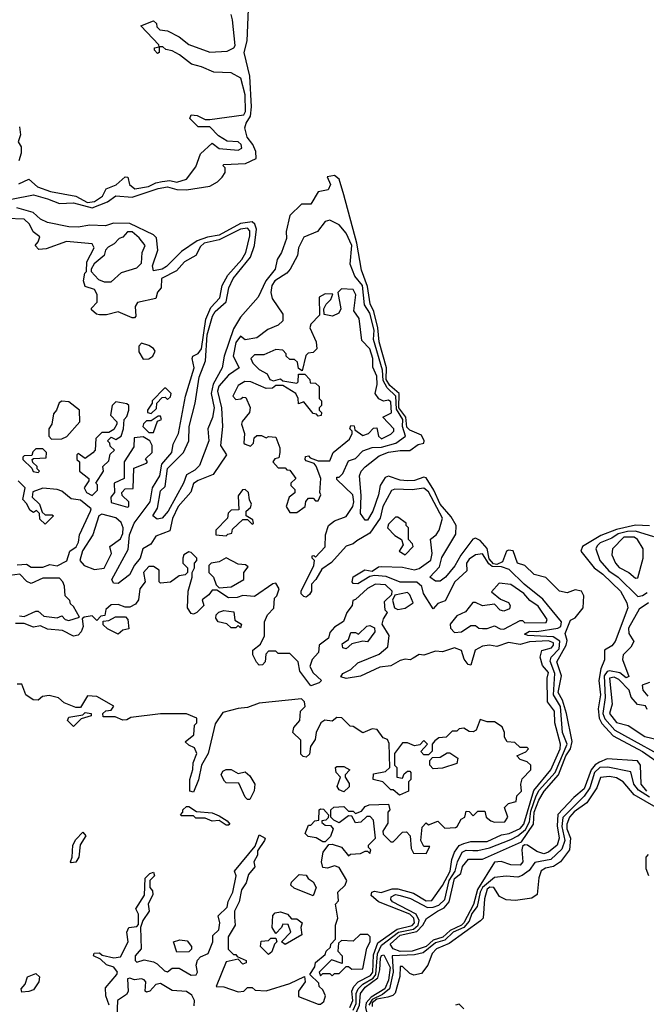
# Model space of a CAD drawing. Extents: x 2737310 to 2869991, y 870230 to 1012730.
# Tile 446 of 479: x 2822606 to 2825271, y 932899 to 937085. Entities that reach past the tile are written whole.
import ezdxf

# ---------------------------------------------------------------- set-up
doc = ezdxf.new("R2010")
doc.units = 0

msp = doc.modelspace()

# ---------------------------------------------------------------- linework, layer by layer
at = {"layer": '0CON02XD'}
for points in [[(2822571.7, 936321.7), (2822665, 936340.8), (2822725, 936323.8), (2822775, 936304), (2822835, 936305.7), (2822915, 936284.4), (2822979.2, 936310.8), (2823015, 936336.7), (2823085, 936330), (2823195, 936367.8), (2823235, 936374.4), (2823275, 936362.9), (2823315, 936362), (2823415, 936376.7), (2823447.5, 936395), (2823467.5, 936415), (2823480, 936435), (2823480, 936455), (2823470, 936465), (2823475, 936470), (2823566.1, 936473.9), (2823612.5, 936495), (2823610, 936525), (2823598, 936555), (2823574.3, 936585), (2823564, 936625), (2823568.9, 936645), (2823588, 936675), (2823592.5, 936715), (2823585.4, 936845), (2823561.1, 936945), (2823573.8, 936995), (2823579.3, 937129.3)], [(2822895, 936307.1), (2822925, 936311.9), (2822958, 936335), (2822974.2, 936365.8), (2823017, 936383), (2823055, 936417.5), (2823066.1, 936416.1), (2823073.3, 936385), (2823096.1, 936366.1), (2823154.1, 936375.9), (2823185, 936392), (2823212.3, 936397.7), (2823245, 936401.2), (2823275, 936393.8), (2823315, 936407.5), (2823355, 936460), (2823375.9, 936514.1), (2823425, 936560), (2823455, 936537.5), (2823535, 936530), (2823551.7, 936538.3), (2823547.5, 936555), (2823536.1, 936566.1), (2823488.3, 936568.3), (2823451.7, 936591.7), (2823415, 936630), (2823365, 936630), (2823330, 936665), (2823335, 936680), (2823361.7, 936678.3), (2823395, 936660), (2823415, 936660), (2823559.3, 936680.7), (2823566.7, 936695), (2823565.8, 936765.8), (2823546.4, 936836.4), (2823505, 936858.8), (2823431.7, 936861.7), (2823380, 936885), (2823336.4, 936896.4), (2823286.1, 936936.1), (2823255, 936952.5), (2823228.3, 936958.3), (2823215, 936970), (2823200, 936970), (2823200, 936945), (2823191.7, 936941.7), (2823180, 936955), (2823180, 936965), (2823200, 936970), (2823198.3, 936978.3), (2823121.7, 937058.3), (2823175, 937080), (2823188.3, 937068.3), (2823190, 937055), (2823201.7, 937041.7), (2823235, 937037.5), (2823285, 937012.5), (2823325, 936980), (2823415, 936946.7), (2823488.8, 936951.2), (2823517.5, 936965), (2823522.5, 936975), (2823512, 937085), (2823505, 937107.5)], [(2822605, 936630), (2822610, 936595), (2822600, 936565), (2822612.5, 936545), (2822613, 936517), (2822602.5, 936485)], [(2824995.6, 934655.6), (2824969.3, 934660.7), (2824935, 934647.5), (2824902.5, 934655), (2824843.6, 934713.6), (2824795, 934726), (2824755, 934763.8), (2824724.1, 934774.1), (2824705, 934826.2), (2824685, 934830), (2824676.7, 934825), (2824659.9, 934780.1), (2824635, 934768.8), (2824621.3, 934771.3), (2824603.4, 934793.4), (2824595, 934836), (2824565, 934870), (2824545, 934880), (2824533.6, 934876.4), (2824482.2, 934807.8), (2824457.3, 934762.7), (2824416.7, 934715), (2824395, 934697.5), (2824375, 934697.5), (2824350, 934715), (2824391.2, 934758.8), (2824401.7, 934798.3), (2824461.7, 934898.3), (2824462.5, 934935), (2824441.7, 934971.7), (2824395, 935025.7), (2824367.9, 935085), (2824335, 935137.5), (2824325, 935140), (2824285, 935125.8), (2824255, 935124.3), (2824225, 935127.5), (2824175, 935144.2), (2824160.9, 935139.1), (2824138.8, 935105), (2824132, 935065), (2824108.8, 934995), (2824085, 934957.5), (2824075, 934957.5), (2824056.2, 934985), (2824058.3, 935061.7), (2824051.2, 935145), (2824058.8, 935165), (2824075, 935183.3), (2824135, 935230), (2824175, 935245.8), (2824225, 935254), (2824265, 935252.9), (2824300.5, 935279.5), (2824325, 935284), (2824327.1, 935295), (2824315, 935318), (2824265, 935340), (2824252.5, 935352.5), (2824248.4, 935395), (2824218.3, 935435), (2824219.5, 935495), (2824179.9, 935529.9), (2824164.7, 935554.8), (2824166.2, 935605), (2824134.5, 935715), (2824130, 935775), (2824113.1, 935845), (2824097.1, 935877.1), (2824085, 935951.2), (2824060, 936020), (2824039.6, 936135), (2823985, 936340), (2823965, 936407.5), (2823945, 936422.5), (2823913.6, 936416.4), (2823927.5, 936385), (2823918.3, 936361.7), (2823875, 936352.5), (2823845, 936300), (2823805, 936300), (2823755, 936252.5), (2823740, 936185), (2823741.2, 936155), (2823720, 936095), (2823701.2, 936065), (2823693.3, 936025), (2823652.5, 935975), (2823620, 935905), (2823545, 935820), (2823515, 935771.2), (2823476, 935655), (2823466.7, 935605), (2823428.9, 935535), (2823420, 935495), (2823432.9, 935435), (2823425.8, 935394.2), (2823406.2, 935345), (2823410, 935295), (2823370.7, 935189.3), (2823350.7, 935169.3), (2823315, 935150), (2823302.5, 935115), (2823237.5, 934995), (2823212.5, 934965), (2823190.7, 934960.7), (2823172.5, 934975), (2823192.3, 935007.7), (2823205, 935082.5), (2823225, 935100), (2823235, 935176.7), (2823303.3, 935245), (2823325.8, 935295), (2823326.9, 935355), (2823352.5, 935455), (2823370, 935565), (2823396.7, 935635), (2823403.6, 935745), (2823425.7, 935825), (2823437.5, 935845), (2823484.4, 935885.6), (2823495.8, 935945), (2823514.2, 935985), (2823588, 936075), (2823604.4, 936125.6), (2823612.9, 936195), (2823606.2, 936215), (2823595, 936225.8), (2823545, 936218.1), (2823455, 936168.5), (2823405, 936160.9), (2823361.2, 936145), (2823295, 936100), (2823230, 936035), (2823212.5, 936025), (2823175, 936017.5), (2823170.8, 936039.2), (2823194, 936105), (2823187.8, 936157.8), (2823175, 936170), (2823075, 936218.6), (2823005, 936220), (2822971.7, 936208.3), (2822905, 936210.8), (2822855, 936202.5), (2822815, 936204), (2822725, 936223.3), (2822695, 936236.2), (2822663.3, 936265), (2822594.4, 936284.4)], [(2822603, 936387), (2822645, 936407.5), (2822682.5, 936375), (2822737.5, 936355), (2822845, 936334.2), (2822895, 936307.1)], [(2824025, 932874.4), (2824037.5, 932902.5), (2824037.9, 932945), (2824045.5, 932965), (2824065.3, 932984.7), (2824109.8, 933010.2), (2824120.7, 933025), (2824127.3, 933112.7), (2824145, 933150), (2824217.1, 933205), (2824281.1, 933218.9), (2824300.9, 933235), (2824305.4, 933255.4), (2824291.9, 933281.9), (2824192, 933335), (2824184.2, 933345), (2824186, 933355), (2824204.5, 933365.5), (2824225, 933361.9), (2824268.6, 933348.6), (2824340.7, 933310.7), (2824365, 933311.5), (2824389.1, 933320.9), (2824414.4, 933345), (2824432.9, 933425), (2824457.8, 933465), (2824468.1, 933505), (2824488, 933545), (2824505, 933554.2), (2824532.9, 933552.9), (2824555, 933552), (2824604, 933564), (2824695, 933599.4), (2824725, 933614.4), (2824757.5, 933642.5), (2824774.5, 933675), (2824780.1, 933719.9), (2824802.5, 933785), (2824815, 933808.6), (2824883.5, 933885), (2824934.3, 934004.3), (2824914.4, 934055), (2824906.2, 934165), (2824876.5, 934215), (2824882.5, 934305), (2824862.3, 934357.7), (2824866, 934375), (2824900.2, 934409.8), (2824903.3, 934443.3), (2824875, 934461.5), (2824766.7, 934466.7), (2824752.5, 934472.5), (2824775, 934485.7), (2824805, 934483.8), (2824895, 934498.6), (2824907.5, 934505), (2824910, 934525), (2824831.4, 934621.4), (2824751.2, 934685), (2824687.9, 934747.9), (2824655, 934758.9), (2824615, 934759.6), (2824601.1, 934771.1), (2824575, 934813.8), (2824545, 934810), (2824518.3, 934791.7), (2824506.7, 934775), (2824508.3, 934741.7), (2824457.5, 934695), (2824416.4, 934613.6), (2824385, 934602.5), (2824365, 934580), (2824323.3, 934645), (2824316.7, 934675), (2824295, 934694.2), (2824225, 934694.2), (2824165, 934718), (2824115, 934722), (2824095, 934717.5), (2824045, 934686.7), (2824025, 934687.5), (2824020, 934695), (2824025, 934716.7), (2824073.6, 934746.4), (2824105, 934740), (2824131.7, 934758.3), (2824145, 934760), (2824235, 934757.1), (2824285, 934746), (2824305, 934752), (2824355, 934786.7), (2824361.2, 934815), (2824353, 934877), (2824377.5, 934895), (2824390, 934915), (2824404, 934965), (2824345, 935077.5), (2824325, 935093.3), (2824275, 935086.7), (2824201.2, 935088.8), (2824187, 935083), (2824150, 935015), (2824140, 934965), (2824095, 934902.5), (2824040.8, 934869.2), (2824025, 934856.7), (2823995, 934846.7), (2823932.7, 934777.3), (2823891.4, 934748.6), (2823866.2, 934705), (2823847.5, 934685), (2823846.7, 934655), (2823839.3, 934640.7), (2823825, 934630), (2823815, 934632.5), (2823803.8, 934643.8), (2823803.3, 934655), (2823856.7, 934765), (2823860, 934785), (2823850, 934795), (2823850, 934805), (2823857, 934807), (2823865, 934800), (2823905.8, 934844.2), (2823906.7, 934895), (2823920, 934935), (2823945, 934953.8), (2823995, 934973.3), (2824023.8, 935015), (2824028, 935035), (2824023.8, 935065), (2823955, 935130), (2823955, 935140), (2823965, 935140), (2823980, 935155), (2824005, 935210), (2824035, 935220), (2824065, 935252.5), (2824105, 935266.2), (2824145, 935267.1), (2824205.7, 935284.3), (2824246.7, 935315), (2824234.4, 935355), (2824236.2, 935385), (2824209.2, 935429.1), (2824206.2, 935485), (2824169.6, 935519.6), (2824151.6, 935551.6), (2824148.9, 935595), (2824110.8, 935725), (2824114.2, 935765), (2824095, 935837.5), (2824072.5, 935872.5), (2824064.3, 935954.3), (2824032, 935995), (2824012, 936045), (2824019.2, 936125), (2823995, 936177.5), (2823965, 936212.5), (2823925, 936232.5), (2823905, 936227.5), (2823872.5, 936185), (2823815, 936160), (2823792.5, 936115), (2823787.3, 936082.7), (2823756.1, 936023.9), (2823742.3, 936007.7), (2823691.2, 935975), (2823678, 935955), (2823674.2, 935925), (2823679.5, 935899.5), (2823725, 935832.5), (2823725.8, 935804.2), (2823705, 935786.7), (2823661.7, 935768.3), (2823615, 935732.5), (2823565, 935723.3), (2823545, 935740), (2823525, 935712.5), (2823513.8, 935655), (2823540, 935605), (2823495, 935573.3), (2823453.4, 935526.6), (2823448, 935505), (2823464.2, 935435), (2823468.8, 935355), (2823460, 935275), (2823486.2, 935235), (2823429.3, 935150.7), (2823365, 935126.2), (2823345, 935112.5), (2823333.6, 935076.4), (2823280, 935015), (2823255.9, 934964.1), (2823245, 934912.5), (2823185, 934888.8), (2823163.3, 934855), (2823130, 934835), (2823118, 934795), (2823094.2, 934765.8), (2823073.3, 934725), (2823025, 934687.5), (2823005, 934690), (2822997.5, 934705), (2823067.7, 934832.3), (2823072.9, 934895), (2823093.3, 934945), (2823161.2, 935035), (2823170.8, 935095), (2823202.5, 935145), (2823210.8, 935195), (2823254, 935245), (2823259.5, 935280.5), (2823281.2, 935325), (2823312, 935485), (2823348, 935605), (2823340, 935645), (2823343.3, 935655), (2823365, 935665.8), (2823379.4, 935685), (2823397.8, 935812.2), (2823418.9, 935861.1), (2823457, 935903), (2823468, 935955), (2823491.3, 935998.7), (2823550.8, 936065), (2823568.6, 936095), (2823585.6, 936165.6), (2823585, 936187.5), (2823575, 936198), (2823545, 936194), (2823455, 936148.9), (2823391.2, 936135), (2823375, 936120), (2823355, 936082.5), (2823306.7, 936055), (2823272.5, 936017.5), (2823210, 935985), (2823207.5, 935945), (2823193, 935927), (2823185, 935900), (2823107, 935883), (2823097.5, 935865), (2823100, 935825), (2823095, 935817.5), (2823085, 935816.7), (2823025, 935843.3), (2822975, 935830), (2822945, 935830), (2822933, 935833), (2822911.7, 935851.7), (2822911.7, 935858.3), (2822936.4, 935883.6), (2822936.4, 935916.4), (2822925, 935937.5), (2822885, 935950), (2822877.5, 935975), (2822883, 936007), (2822890, 936015), (2822892.5, 936055), (2822922.5, 936115), (2822915, 936132.5), (2822805, 936142.5), (2822719.3, 936110.7), (2822688.3, 936108.3), (2822672.5, 936125), (2822685, 936140), (2822691.7, 936161.7), (2822663.6, 936183.6), (2822647.5, 936215), (2822625, 936236.7), (2822550.7, 936239.3)], [(2822995, 935970), (2823039.3, 936010.7), (2823105, 936030), (2823125, 936050), (2823127.5, 936095), (2823140, 936125), (2823115, 936157.5), (2823085, 936183.3), (2823065, 936182.5), (2823045, 936160), (2823030, 936155), (2823008.3, 936131.7), (2822982.3, 936117.7), (2822971.2, 936105), (2822965, 936082.5), (2822923.6, 936046.4), (2822910, 936025), (2822910, 936015), (2822940.8, 935980.8), (2822965, 935970), (2822995, 935970)], [(2823785, 934990), (2823820, 935015), (2823823, 935037), (2823835, 935050), (2823855, 935050), (2823865, 935040), (2823875, 935040), (2823887.5, 935065), (2823882.5, 935075), (2823887.5, 935135), (2823867, 935187), (2823858.3, 935198.3), (2823825, 935210), (2823820, 935215), (2823821.7, 935228.3), (2823835, 935230), (2823841.7, 935221.7), (2823875, 935210), (2823925, 935210), (2823940, 935245), (2824008.3, 935301.7), (2824020, 935325), (2824020, 935335), (2824010, 935345), (2824015, 935360), (2824028.3, 935358.3), (2824031.7, 935341.7), (2824065, 935317.5), (2824090, 935325), (2824111.7, 935348.3), (2824125, 935350), (2824132.5, 935315), (2824145, 935303.3), (2824185, 935322.5), (2824197.5, 935335), (2824197.5, 935345), (2824150, 935395), (2824187, 935413), (2824185, 935460), (2824175, 935467.5), (2824153, 935463), (2824133.6, 935473.6), (2824117.5, 935495), (2824125.9, 935534.1), (2824125, 935570), (2824107.7, 935607.7), (2824107.5, 935645), (2824096, 935685), (2824060.7, 935720.7), (2824050, 935815), (2824027, 935847), (2824036, 935915), (2824025, 935937.5), (2823975, 935940), (2823960, 935925), (2823972.5, 935855), (2823963, 935837), (2823936.1, 935823.9), (2823901.7, 935831.7), (2823900, 935855), (2823910, 935875), (2823930, 935895), (2823938.3, 935918.3), (2823905, 935920), (2823880, 935905), (2823881.7, 935828.3), (2823845, 935790), (2823840, 935775), (2823866.7, 935715), (2823870, 935685), (2823855, 935670), (2823833, 935667), (2823823, 935657), (2823808.3, 935591.7), (2823791.7, 935601.7), (2823788.3, 935628.3), (2823775, 935640), (2823755, 935640), (2823740, 935655), (2823740, 935665), (2823725, 935680), (2823695, 935682.5), (2823645, 935660), (2823605, 935660), (2823590, 935645), (2823597.5, 935625), (2823625, 935597.5), (2823659.3, 935579.3), (2823670, 935555), (2823685, 935550), (2823715, 935557.5), (2823725, 935550), (2823785, 935540), (2823790, 935545), (2823791.7, 935578.3), (2823818.3, 935578.3), (2823840, 935555), (2823841.7, 935541.7), (2823865, 935540), (2823880, 935525), (2823880, 935475), (2823890, 935465), (2823890, 935445), (2823880, 935435), (2823880, 935425), (2823890, 935415), (2823888.3, 935401.7), (2823875, 935400), (2823868.3, 935408.3), (2823855, 935410), (2823815, 935460), (2823791.7, 935451.7), (2823790, 935475), (2823780, 935495), (2823725, 935530), (2823695, 935530), (2823681.7, 935518.3), (2823655, 935517.5), (2823590, 935545), (2823563.6, 935546.4), (2823535, 935530), (2823512.5, 935485), (2823525, 935470), (2823547, 935473), (2823555, 935480), (2823568.3, 935478.3), (2823586.4, 935436.4), (2823583.3, 935415), (2823553, 935377), (2823550, 935365), (2823562.5, 935325), (2823560, 935285), (2823565, 935280), (2823588.3, 935271.7), (2823600, 935285), (2823603, 935307), (2823615, 935317.5), (2823635, 935317.5), (2823655, 935307.5), (2823665, 935312.5), (2823695, 935310), (2823712.5, 935265), (2823712.5, 935245), (2823708.3, 935221.7), (2823691.7, 935218.3), (2823682.5, 935205), (2823705, 935180), (2823735, 935180), (2823741.7, 935171.7), (2823755, 935170), (2823780, 935135), (2823760, 935115), (2823760, 935105), (2823777, 935087), (2823777, 935073), (2823752.5, 935055), (2823740, 935015), (2823755, 934990), (2823785, 934990)], [(2823131.7, 935641.7), (2823155, 935642.5), (2823172.5, 935655), (2823182.5, 935675), (2823175, 935687.5), (2823155, 935700), (2823125, 935710), (2823113, 935697), (2823113, 935673), (2823131.7, 935641.7)], [(2823165, 935410), (2823188.3, 935431.7), (2823190, 935455), (2823211.7, 935478.3), (2823225, 935480), (2823235, 935470), (2823248.3, 935481.7), (2823250, 935495), (2823228.3, 935518.3), (2823221.7, 935518.3), (2823170, 935465), (2823170, 935455), (2823150, 935425), (2823150, 935415), (2823165, 935410)], [(2822741.7, 935301.7), (2822785, 935302.5), (2822806.7, 935313.3), (2822862.5, 935375), (2822860, 935425), (2822815, 935460), (2822785, 935462.5), (2822773.8, 935456.2), (2822763.3, 935425), (2822750.5, 935409.5), (2822742.5, 935365), (2822730, 935345), (2822730, 935315), (2822741.7, 935301.7)], [(2822915, 935062.5), (2822937.5, 935085), (2822937, 935107), (2822930, 935115), (2822962.5, 935165), (2822960, 935185), (2822985, 935210), (2822991.7, 935238.3), (2823010, 935255), (2822991.7, 935271.7), (2822990, 935285), (2822980, 935295), (2822995, 935310), (2823015, 935300), (2823037.5, 935315), (2823047.5, 935345), (2823050, 935385), (2823061.7, 935398.3), (2823070, 935425), (2823070, 935445), (2823061.7, 935451.7), (2823015, 935460), (2823000, 935445), (2822993, 935403), (2823020, 935375), (2823020, 935365), (2823006.7, 935343.3), (2822985, 935330), (2822955, 935330), (2822930, 935305), (2822927.5, 935255), (2822916.7, 935243.3), (2822885, 935220), (2822855, 935240), (2822850, 935235), (2822850, 935215), (2822860, 935205), (2822860, 935165), (2822900, 935135), (2822900, 935125), (2822880, 935095), (2822890, 935075), (2822915, 935062.5)], [(2823175, 935330), (2823191.7, 935378.3), (2823210, 935385), (2823205, 935400), (2823195, 935400), (2823165, 935380), (2823145, 935380), (2823133, 935367), (2823130, 935355), (2823155, 935330), (2823175, 935330)], [(2823065, 935012.5), (2823070, 935015), (2823070, 935035), (2823041.7, 935061.7), (2823040, 935075), (2823055, 935090), (2823088.3, 935091.7), (2823091.7, 935178.3), (2823145, 935200), (2823150, 935205), (2823141.7, 935218.3), (2823170, 935245), (2823170, 935275), (2823160, 935295), (2823131.7, 935311.7), (2823093.3, 935306.7), (2823091.7, 935268.3), (2823050, 935205), (2823050, 935135), (2823007.5, 935115), (2823010, 935075), (2822993.3, 935055), (2822995, 935032.5), (2823065, 935012.5)], [(2822685, 935160), (2822690, 935165), (2822680, 935175), (2822680, 935185), (2822661.7, 935201.7), (2822660, 935215), (2822665, 935220), (2822718.3, 935221.7), (2822720, 935245), (2822705, 935260), (2822675, 935260), (2822661.7, 935248.3), (2822658.3, 935231.7), (2822625, 935230), (2822620, 935225), (2822620, 935215), (2822658.3, 935178.3), (2822663.6, 935163.6), (2822685, 935160)], [(2822705, 934757.5), (2822735, 934768.8), (2822765, 934762.5), (2822806.4, 934783.6), (2822820, 934825), (2822846.7, 934843.3), (2822856.4, 934863.6), (2822860, 934895), (2822907.5, 934995), (2822910, 935005), (2822865, 935042.5), (2822825, 935047.5), (2822785, 935080), (2822765, 935087.5), (2822705, 935092.5), (2822661.7, 935078.3), (2822660, 935055), (2822690, 935025), (2822701.7, 934991.7), (2822715, 934980), (2822745, 934980), (2822750, 934975), (2822715, 934940), (2822691.7, 934961.7), (2822690, 934985), (2822678.3, 934998.3), (2822665, 934990), (2822650, 935000), (2822637, 935027), (2822620, 935045), (2822630, 935095), (2822600, 935125)], [(2823485, 934890), (2823491.7, 934898.3), (2823508.3, 934901.7), (2823511.7, 934918.3), (2823555, 934960), (2823575, 934960), (2823595, 934940), (2823600, 934945), (2823598.3, 934958.3), (2823570, 934975), (2823570, 934995), (2823588.3, 935011.7), (2823592.5, 935025), (2823583.6, 935043.6), (2823580, 935075), (2823565, 935087.5), (2823553.6, 935086.4), (2823535, 935060), (2823538.3, 935001.7), (2823505, 935000), (2823493, 934987), (2823490, 934965), (2823440, 934915), (2823440, 934895), (2823485, 934890)], [(2822925, 934747.5), (2822965, 934752.5), (2822996.7, 934815), (2822990, 934845), (2823035, 934877.5), (2823045, 934900), (2823046.2, 934925), (2823037.3, 934947.3), (2823015, 934966.7), (2822955, 934982.5), (2822942.5, 934975), (2822917.5, 934895), (2822873, 934827), (2822862.5, 934785), (2822880, 934765), (2822925, 934747.5)], [(2824245, 934810), (2824280, 934845), (2824277, 934857), (2824260, 934875), (2824260, 934925), (2824250, 934935), (2824250, 934945), (2824215, 934970), (2824205, 934970), (2824175, 934940), (2824170, 934925), (2824201.7, 934891.7), (2824230, 934875), (2824237.5, 934852.5), (2824220, 934825), (2824245, 934810)], [(2825285, 934932.5), (2825225, 934935.6), (2825145, 934917.3), (2825078.1, 934891.9), (2825000, 934845), (2824993.3, 934825), (2825048.8, 934755), (2825087, 934727), (2825161.2, 934655), (2825188.8, 934605), (2825192, 934585), (2825138.3, 934441.7), (2825125, 934422.5), (2825093.3, 934405), (2825093, 934363), (2825077.5, 934325), (2825070, 934275), (2825076.7, 934215), (2825066.5, 934155), (2825070.6, 934115), (2825082.7, 934092.7), (2825130.2, 934040.2), (2825255, 933974), (2825345, 933911.2)], [(2825303, 934887), (2825225, 934910), (2825191.4, 934908.6), (2825151.5, 934898.5), (2825125, 934880), (2825075, 934861.2), (2825061.7, 934848.3), (2825056.7, 934835), (2825073.8, 934785), (2825111.3, 934741.3), (2825151.2, 934715), (2825235, 934632.5), (2825255, 934636.7), (2825275, 934650)], [(2825225, 934710), (2825235, 934712.5), (2825257.5, 934795), (2825257.5, 934835), (2825233.8, 934875), (2825220, 934885), (2825175, 934884.2), (2825127.5, 934835), (2825125, 934810), (2825140, 934775), (2825156.1, 934756.1), (2825197.5, 934735), (2825225, 934710)], [(2824010, 932885), (2824023.3, 932915), (2824018.6, 932955), (2824027.1, 932975), (2824046.2, 932993.8), (2824098.5, 933021.5), (2824108.5, 933035), (2824111.4, 933108.6), (2824130, 933160), (2824211.8, 933218.2), (2824275, 933233.6), (2824285.5, 933245), (2824281.9, 933265), (2824265, 933282.2), (2824132.5, 933335), (2824101.7, 933361.7), (2824103.9, 933376.1), (2824115, 933380), (2824143.6, 933373.6), (2824190.9, 933389.1), (2824215, 933389.2), (2824281.7, 933371.7), (2824335, 933339.2), (2824359.5, 933340.5), (2824405, 933403.8), (2824437.5, 933465), (2824444, 933515), (2824455.8, 933545), (2824475, 933573.8), (2824495, 933582.5), (2824525, 933590.8), (2824595, 933590.8), (2824655, 933620), (2824687.5, 933625), (2824735, 933646), (2824750, 933665), (2824792.3, 933807.7), (2824865.7, 933895), (2824904.2, 933985), (2824905.8, 934005), (2824882.9, 934095), (2824881.2, 934145), (2824851.2, 934185), (2824850, 934285), (2824855, 934310), (2824829.3, 934339.3), (2824820, 934375), (2824827, 934403), (2824867.5, 934415), (2824876.2, 934425), (2824876, 934435), (2824855, 934443.8), (2824775, 934440), (2824735, 934428.8), (2824685, 934437.1), (2824635, 934420), (2824605, 934425.8), (2824575, 934421.2), (2824543.8, 934405), (2824525, 934340), (2824513.6, 934343.6), (2824496.4, 934366.4), (2824485, 934402.5), (2824455, 934413.8), (2824405, 934396.7), (2824375, 934400), (2824325, 934382.5), (2824305, 934386.2), (2824279.5, 934370.5), (2824266.4, 934363.6), (2824245, 934366.2), (2824225, 934360), (2824185, 934337.5), (2824138.3, 934331.7), (2824056.1, 934293.9), (2823995, 934283.8), (2823971.7, 934291.7), (2823980, 934305), (2824015, 934322.5), (2824045, 934350), (2824135, 934387.5), (2824171.7, 934418.3), (2824177, 934467), (2824147.5, 934515), (2824153, 934537), (2824170, 934565), (2824160, 934575), (2824158.3, 934611.7), (2824188.3, 934641.7), (2824190, 934655), (2824161.7, 934681.7), (2824120, 934685), (2824085, 934666.2), (2824035, 934620), (2824022.5, 934615), (2824020, 934595), (2823997.5, 934565), (2823983.6, 934526.4), (2823945, 934502.5), (2823925, 934480), (2823920, 934455), (2823880, 934425), (2823876.7, 934395), (2823850, 934365), (2823840, 934335), (2823855, 934307.5), (2823890, 934275), (2823880, 934265), (2823845, 934252.5), (2823797.5, 934315), (2823790, 934355), (2823755, 934390), (2823705, 934390), (2823695, 934400), (2823665, 934400), (2823653, 934387), (2823650, 934355), (2823638.3, 934341.7), (2823625, 934340), (2823613, 934353), (2823597.5, 934385), (2823597.5, 934405), (2823630, 934430), (2823647.5, 934465), (2823647.5, 934525), (2823660, 934555), (2823687, 934583), (2823690, 934625), (2823700, 934635), (2823710, 934665), (2823695, 934690), (2823683, 934687), (2823605, 934632.5), (2823555, 934637.5), (2823531.7, 934628.3), (2823495, 934626.7), (2823445, 934660), (2823425, 934660), (2823410, 934640), (2823381.7, 934618.3), (2823390, 934595), (2823360, 934565), (2823345, 934557.5), (2823335, 934560), (2823320, 934585), (2823322.5, 934655), (2823340, 934715), (2823340, 934735), (2823350, 934755), (2823350, 934775), (2823360, 934785), (2823360, 934795), (2823335, 934820), (2823325, 934822.5), (2823305, 934810), (2823300, 934795), (2823300, 934775), (2823320, 934755), (2823320, 934735), (2823310, 934725), (2823285, 934720), (2823247, 934693), (2823205, 934690), (2823200, 934695), (2823200, 934745), (2823175, 934760), (2823155, 934760), (2823132.5, 934735), (2823140, 934695), (2823117.5, 934665), (2823111.7, 934618.3), (2823099.3, 934600.7), (2823075, 934587.5), (2823055, 934587.5), (2823025, 934598.8), (2822995, 934596.7), (2822973, 934577), (2822968.3, 934551.7), (2822951.7, 934548.3), (2822935, 934530), (2822915, 934550), (2822880, 934545), (2822872.5, 934537.5), (2822876.7, 934505), (2822867.7, 934482.3), (2822855, 934468.8), (2822835, 934463.3), (2822788.3, 934488.3), (2822725, 934494), (2822695, 934507.5), (2822665, 934502.5), (2822625, 934517.5), (2822588.3, 934518.3)], [(2823455, 934670), (2823505, 934673.3), (2823560, 934705), (2823560, 934735), (2823578.3, 934758.3), (2823567, 934767), (2823535, 934770), (2823485, 934797.5), (2823455, 934780), (2823420, 934775), (2823410, 934765), (2823410, 934735), (2823430, 934715), (2823441.7, 934681.7), (2823455, 934670)], [(2822595, 934767.5), (2822635, 934770), (2822655, 934757.5), (2822705, 934757.5)], [(2822605, 934550), (2822625, 934547.5), (2822675, 934570), (2822685, 934570), (2822708.3, 934548.3), (2822765, 934542.5), (2822785, 934550), (2822800, 934535), (2822815, 934530), (2822860, 934545), (2822835, 934590), (2822821.7, 934601.7), (2822820, 934615), (2822800, 934635), (2822797, 934677), (2822790, 934695), (2822775, 934710), (2822705, 934710), (2822655, 934687.5), (2822637, 934697), (2822607, 934727), (2822565, 934722.5)], [(2824455, 934480), (2824485, 934482.5), (2824525, 934510), (2824545, 934510), (2824558.3, 934498.3), (2824575, 934496.7), (2824595, 934496.7), (2824625, 934507.5), (2824650, 934495), (2824665, 934494.3), (2824735, 934530), (2824745, 934530), (2824755, 934520), (2824845, 934522.5), (2824850, 934535), (2824811.7, 934591.7), (2824776.1, 934616.1), (2824750, 934645), (2824695, 934683.3), (2824645, 934690), (2824613, 934653), (2824651.7, 934621.7), (2824685, 934607.5), (2824692.5, 934595), (2824689.3, 934580.7), (2824665, 934570), (2824650, 934575), (2824625, 934600), (2824575, 934593.3), (2824545, 934607.5), (2824533, 934607), (2824502.5, 934567.5), (2824465, 934550), (2824437.5, 934515), (2824438.3, 934498.3), (2824455, 934480)], [(2825272.9, 933805), (2825250, 933835), (2825245.9, 933915.9), (2825233.9, 933933.9), (2825105, 933942), (2825071.8, 933928.2), (2825053.4, 933916.6), (2825036.5, 933895), (2825006.9, 933815), (2824962.4, 933777.6), (2824894.3, 933705.7), (2824892.7, 933657.3), (2824901.1, 933605), (2824892, 933575), (2824855, 933546), (2824835, 933538), (2824805, 933548.8), (2824765.9, 933575.9), (2824753, 933577), (2824745, 933570), (2824742, 933555), (2824746.2, 933505), (2824735, 933490), (2824695, 933491.2), (2824653.6, 933506.4), (2824625, 933502.5), (2824553.2, 933386.8), (2824536.5, 933323.5), (2824495.5, 933245), (2824485, 933234.6), (2824437.2, 933212.8), (2824405.3, 933184.7), (2824365, 933171.8), (2824335, 933144.5), (2824275.3, 933124.7), (2824225, 933122.7), (2824194, 933135), (2824182, 933155), (2824225, 933192.2), (2824295, 933207.8), (2824321.4, 933235), (2824336.1, 933263.9), (2824383.3, 933295), (2824410.9, 933309.1), (2824433.1, 933335), (2824455, 933433.8), (2824482, 933455), (2824490, 933485), (2824515, 933516.2), (2824574.1, 933515.9), (2824740, 933590), (2824791.9, 933665), (2824793.8, 933715), (2824813.5, 933766.5), (2824836.9, 933805), (2824897.8, 933875), (2824928.5, 933955), (2824949.5, 933985), (2824955.7, 934015.7), (2824931.1, 934135), (2824915, 934191.2), (2824895.7, 934225), (2824910, 934295), (2824891.4, 934355), (2824930.8, 934425), (2824934, 934445), (2824926.7, 934475), (2824948.3, 934531.7), (2824968.3, 934541.7), (2825003.3, 934585), (2825006.2, 934635), (2824995.6, 934655.6)], [(2824215, 934577.5), (2824245, 934582.5), (2824280, 934605), (2824265, 934640), (2824255, 934650), (2824201.7, 934638.3), (2824192.5, 934617.5), (2824200, 934585), (2824215, 934577.5)], [(2825280, 934605), (2825241.4, 934578.6), (2825195, 934497.5), (2825196.2, 934475), (2825218.3, 934441.7), (2825205, 934417.5), (2825172.5, 934385), (2825170, 934365), (2825197, 934293), (2825185, 934287.5), (2825158.3, 934308.3), (2825115, 934317.1), (2825105, 934314.2), (2825092.7, 934295), (2825096.4, 934203.6), (2825086.7, 934135), (2825095, 934112.5), (2825137.5, 934065), (2825399.5, 933919.5)], [(2823025, 934472.5), (2822980, 934495), (2822961.7, 934511.7), (2822961.7, 934528.3), (2822985, 934530), (2823013.6, 934546.4), (2823056.7, 934546.7), (2823066.7, 934535), (2823070, 934495), (2823045, 934490), (2823025, 934472.5)], [(2823545, 934500), (2823535, 934510), (2823525, 934500), (2823505, 934500), (2823487, 934517), (2823450, 934525), (2823440.7, 934540.7), (2823442.5, 934555), (2823453.8, 934566.2), (2823475, 934573.3), (2823517.5, 934567.5), (2823521.7, 934531.7), (2823550, 934515), (2823545, 934500)], [(2823995, 934410), (2823980, 934415), (2823978.3, 934431.7), (2824005, 934450), (2824015, 934480), (2824035, 934480), (2824047.5, 934472.5), (2824083, 934507), (2824095, 934510), (2824115, 934500), (2824117, 934483), (2824085, 934440), (2824065, 934442.5), (2824018.3, 934431.7), (2823995, 934410)], [(2825275, 934152.5), (2825268.3, 934168.3), (2825233.9, 934173.9), (2825206.7, 934205), (2825198, 934235), (2825155, 934279.2), (2825135, 934290), (2825114.3, 934285), (2825126.7, 934175), (2825114.2, 934135), (2825145, 934096.2), (2825193.6, 934083.6), (2825265, 934036.7), (2825325, 934022.5)], [(2823078.3, 934118.3), (2823061.7, 934108.3), (2823045, 934107.5), (2823011.7, 934121.7), (2822961.7, 934121.7), (2822960, 934135), (2822973, 934147), (2822995, 934150), (2823007, 934167), (2822935, 934207.5), (2822895, 934210), (2822865, 934160), (2822845, 934160), (2822795, 934180), (2822771.7, 934201.7), (2822731.7, 934211.7), (2822703, 934207), (2822685, 934192.5), (2822663, 934193), (2822632.5, 934215), (2822615, 934260), (2822595, 934260)], [(2825285, 934267.5), (2825253.8, 934255), (2825256.7, 934235), (2825278.3, 934208.3)], [(2822986.7, 932895), (2822972.5, 932935), (2822970.7, 932969.3), (2823020, 933025), (2823022.5, 933035), (2823006.1, 933056.1), (2822975, 933066.7), (2822950, 933090), (2822920, 933105), (2822923.3, 933116.7), (2822945, 933117.5), (2822957.5, 933107.5), (2823007, 933097), (2823035, 933100), (2823067.5, 933165), (2823062.5, 933205), (2823070, 933225), (2823105, 933230), (2823111.7, 933238.3), (2823111.7, 933281.7), (2823100, 933305), (2823137, 933363), (2823140, 933435), (2823160, 933455), (2823175, 933460), (2823180, 933445), (2823160, 933425), (2823160, 933395), (2823171.7, 933381.7), (2823172.5, 933365), (2823152.5, 933325), (2823157.5, 933295), (2823130, 933255), (2823120, 933225), (2823122.5, 933135), (2823097.5, 933105), (2823097.5, 933085), (2823105, 933077.5), (2823135, 933087.5), (2823175, 933078.8), (2823191.2, 933071.2), (2823221.7, 933041.7), (2823235, 933037.5), (2823255, 933052.5), (2823285, 933052.5), (2823335, 933022.5), (2823356.1, 933023.9), (2823362.5, 933035), (2823357.5, 933065), (2823363, 933087), (2823375, 933100), (2823407.5, 933115), (2823427.5, 933165), (2823428.3, 933191.7), (2823452.5, 933215), (2823457.5, 933245), (2823450, 933275), (2823488.3, 933311.7), (2823493.6, 933336.4), (2823513.3, 933375), (2823527.5, 933445), (2823520, 933465), (2823608.3, 933571.7), (2823625, 933620), (2823650, 933605), (2823647.5, 933595), (2823618.3, 933551.7), (2823617, 933533), (2823602.5, 933505), (2823607, 933483), (2823579.3, 933450.7), (2823570, 933415), (2823550, 933385), (2823540, 933335), (2823520, 933295), (2823519.3, 933269.3), (2823522.5, 933235), (2823492.5, 933185), (2823493.6, 933133.6), (2823515, 933110), (2823525, 933110), (2823531.7, 933101.7), (2823570, 933085), (2823570, 933075), (2823555, 933070), (2823535, 933090), (2823485, 933080), (2823442.5, 932975), (2823475, 932973.3), (2823535, 932951.2), (2823560, 932955), (2823575, 932970), (2823595, 932970), (2823608.3, 932958.3), (2823655, 932956.7), (2823755, 932987.5), (2823817.5, 933017.5), (2823820, 932995), (2823792.5, 932955), (2823791.7, 932931.7), (2823875, 932900), (2823885, 932900), (2823899.3, 932910.7), (2823907.5, 932935), (2823895, 932960), (2823880, 932975), (2823878.3, 932988.3), (2823840, 933025), (2823861.7, 933058.3), (2823863.9, 933076.1), (2823905, 933110), (2823910, 933125), (2823928.3, 933141.7), (2823930, 933155), (2823950, 933175), (2823950, 933235), (2823960, 933265), (2823950, 933325), (2823961.7, 933338.3), (2823960, 933375), (2823990, 933405), (2823997.5, 933425), (2823965, 933480), (2823945, 933487.5), (2823915, 933477.5), (2823895, 933480), (2823890, 933505), (2823897.5, 933545), (2823921.7, 933578.3), (2823935, 933580), (2823975, 933567.5), (2824005, 933530), (2824013, 933537), (2824055, 933540), (2824075, 933550), (2824085, 933550), (2824095, 933540), (2824100, 933555), (2824090, 933565), (2824090, 933575), (2824120, 933605), (2824111.7, 933681.7), (2824097, 933697), (2824083, 933697), (2824057, 933673), (2824035, 933670), (2824018.3, 933698.3), (2824005, 933700), (2823965, 933670), (2823941.7, 933681.7), (2823930, 933695), (2823930, 933725), (2823943, 933737), (2823985, 933740), (2824005, 933720), (2824025, 933720), (2824035, 933710), (2824060, 933720), (2824075, 933740), (2824093, 933747), (2824175, 933750), (2824180, 933725), (2824172.5, 933715), (2824171.7, 933668.3), (2824150, 933635), (2824151.7, 933621.7), (2824185, 933590), (2824195, 933590), (2824235, 933630), (2824251.7, 933631.7), (2824267.5, 933615), (2824270.7, 933560.7), (2824281.7, 933541.7), (2824335, 933540), (2824350, 933570), (2824325, 933570), (2824312.5, 933595), (2824318.3, 933651.7), (2824335, 933670), (2824345, 933662.5), (2824385, 933676.7), (2824415, 933647.5), (2824459.3, 933650.7), (2824467.5, 933655), (2824483.6, 933686.4), (2824500, 933695), (2824505, 933720), (2824518.3, 933718.3), (2824535, 933700), (2824555, 933720), (2824585, 933720), (2824590, 933695), (2824609.3, 933679.3), (2824625, 933673.3), (2824670, 933675), (2824682.5, 933695), (2824667.5, 933735), (2824685, 933752.5), (2824718.3, 933761.7), (2824720, 933785), (2824740, 933805), (2824737.5, 933835), (2824743, 933857), (2824780, 933895), (2824780, 933915), (2824765, 933930), (2824735, 933940), (2824720, 933955), (2824758.3, 933971.7), (2824770, 933985), (2824765, 933990), (2824735, 933990), (2824711.7, 934011.7), (2824680, 934015), (2824667.5, 934035), (2824667.5, 934055), (2824658.3, 934078.3), (2824625, 934100), (2824595, 934100), (2824565, 934110), (2824547.5, 934065), (2824535, 934057.5), (2824518.3, 934058.3), (2824495, 934072.5), (2824475, 934070), (2824465, 934060), (2824445, 934060), (2824420, 934035), (2824388.3, 934031.7), (2824371.7, 934018.3), (2824360, 934005), (2824360, 933975), (2824345, 933960), (2824325, 933960), (2824313, 933973), (2824340, 934005), (2824325, 934020), (2824308.3, 934001.7), (2824285, 933997.5), (2824255, 934010), (2824235, 934010), (2824200, 933965), (2824200, 933915), (2824210, 933905), (2824210, 933865), (2824235, 933860), (2824241.7, 933878.3), (2824255, 933890), (2824265, 933890), (2824270, 933885), (2824270, 933855), (2824260, 933845), (2824260, 933805), (2824221.7, 933788.3), (2824195, 933810), (2824185, 933810), (2824150, 933845), (2824110, 933855), (2824111.7, 933878.3), (2824161.7, 933888.3), (2824180, 933905), (2824177, 934007), (2824170, 934025), (2824151.7, 934031.7), (2824127, 934067), (2824105, 934070), (2824065, 934052.5), (2824025, 934080), (2824011.7, 934081.7), (2823977, 934117), (2823955, 934117.5), (2823935, 934102.5), (2823903.6, 934106.4), (2823887.5, 934095), (2823867.5, 934055), (2823862.5, 934025), (2823842.5, 933995), (2823838.3, 933961.7), (2823825, 933950), (2823811.7, 933951.7), (2823802.5, 933962.5), (2823801.7, 934021.7), (2823767.5, 934055), (2823772.5, 934075), (2823797.5, 934105), (2823800, 934145), (2823820, 934165), (2823817.5, 934185), (2823805, 934197.5), (2823625, 934178.8), (2823575, 934160), (2823535, 934156.7), (2823470.7, 934139.3), (2823438.3, 934091.7), (2823407.5, 933965), (2823380, 933915), (2823366.4, 933853.6), (2823345, 933800), (2823330, 933805), (2823330, 933855), (2823343, 933897), (2823343.9, 933926.1), (2823360, 933965), (2823349.3, 933989.3), (2823325, 934000), (2823310, 934015), (2823347.5, 934045), (2823350, 934085), (2823360, 934095), (2823360, 934115), (2823315, 934133.3), (2823205, 934133.3), (2823078.3, 934118.3)], [(2822835, 934080), (2822810, 934105), (2822815, 934120), (2822875, 934130), (2822885, 934140), (2822910, 934135), (2822910, 934125), (2822867.5, 934112.5), (2822835, 934080)], [(2824365, 933900), (2824350, 933915), (2824350, 933935), (2824361.7, 933948.3), (2824395, 933950), (2824425, 933967.5), (2824435, 933967.5), (2824470, 933945), (2824465, 933922.5), (2824405, 933902.5), (2824365, 933900)], [(2823585, 933770), (2823575, 933770), (2823565, 933780), (2823538.3, 933838.3), (2823485, 933840), (2823477, 933847), (2823463.3, 933875), (2823470.7, 933889.3), (2823485, 933897.5), (2823505, 933897.5), (2823535, 933880), (2823565, 933887.5), (2823585, 933870), (2823606.7, 933835), (2823603.8, 933806.2), (2823585, 933770)], [(2823985, 933802.5), (2823965, 933810), (2823956.7, 933825), (2823970, 933865), (2823952.5, 933885), (2823950, 933905), (2823955, 933910), (2823985, 933910), (2824010, 933895), (2823990, 933875), (2823990, 933865), (2824007, 933837), (2824007, 933823), (2823985, 933802.5)], [(2825285, 933779.1), (2825238.6, 933808.6), (2825217.5, 933835), (2825205, 933886.7), (2825107.3, 933907.3), (2825073.3, 933905), (2825051.5, 933885), (2825030.9, 933819.1), (2825006.9, 933783.1), (2824916.4, 933693.6), (2824912.1, 933655), (2824924.4, 933595), (2824911.5, 933558.5), (2824865, 933514.2), (2824797.7, 933502.3), (2824772.7, 933467.3), (2824743.9, 933446.1), (2824725, 933440), (2824675, 933443.3), (2824625, 933437.5), (2824575, 933395.6), (2824564.6, 933375), (2824552.2, 933315), (2824529.1, 933285), (2824518.3, 933251.7), (2824494.7, 933225.2), (2824450, 933205), (2824415, 933171.8), (2824375, 933159.5), (2824322, 933118), (2824285, 933108.9), (2824190, 933105), (2824194.7, 933035), (2824179.5, 932965), (2824149.7, 932940.3), (2824105, 932919.7), (2824091.6, 932895)], [(2825312.5, 933735), (2825219.2, 933789.2), (2825173.3, 933845), (2825145, 933861.2), (2825115, 933866.7), (2825077, 933863), (2825061.2, 933818.8), (2825018, 933755), (2824965, 933717.1), (2824944.3, 933695), (2824933.1, 933665), (2824933.3, 933645), (2824949.2, 933605), (2824944, 933555), (2824905.9, 933504.1), (2824875.9, 933484.1), (2824842.7, 933477.3), (2824824.2, 933465.8), (2824813.9, 933436.1), (2824807.5, 933365), (2824785, 933350), (2824715, 933340), (2824675, 933343.3), (2824647, 933357), (2824622.5, 933395), (2824606.1, 933396.1), (2824595, 933388.8), (2824583.1, 933346.9), (2824577.5, 933265), (2824566.4, 933253.6), (2824432.2, 933157.8), (2824378.8, 933135), (2824361.2, 933115), (2824342.5, 933065), (2824315, 933030), (2824283, 933023), (2824265, 933030), (2824235, 933060), (2824225, 933060), (2824223, 933017), (2824203.8, 932946.2), (2824193.9, 932936.1), (2824171.4, 932928.6), (2824125, 932920.8), (2824104.7, 932905), (2824105, 932890)], [(2823495, 933660), (2823485, 933660), (2823455, 933680), (2823425, 933677.5), (2823395, 933690), (2823355, 933690), (2823345, 933700), (2823295, 933700), (2823290, 933705), (2823300, 933715), (2823300, 933725), (2823315, 933740), (2823325, 933740), (2823358.3, 933718.3), (2823425, 933712.5), (2823455, 933700), (2823488.3, 933678.3), (2823500, 933665), (2823495, 933660)], [(2823905, 933590), (2823895, 933590), (2823867, 933607), (2823832.5, 933612.5), (2823820, 933625), (2823835, 933660), (2823845, 933660), (2823861.7, 933678.3), (2823878.3, 933681.7), (2823880, 933725), (2823885, 933730), (2823898.3, 933728.3), (2823920, 933705), (2823918.3, 933691.7), (2823908.3, 933681.7), (2823891.7, 933678.3), (2823891.7, 933671.7), (2823905, 933660), (2823928.3, 933658.3), (2823940, 933645), (2823928.3, 933611.7), (2823905, 933590)], [(2822825, 933500), (2822822.5, 933505), (2822830, 933525), (2822832.5, 933575), (2822845, 933600), (2822875, 933630), (2822887.5, 933615), (2822863, 933577), (2822857.5, 933525), (2822845, 933502.5), (2822825, 933500)], [(2825282.5, 933445), (2825270, 933475), (2825270, 933525), (2825280, 933535)], [(2823855, 933360), (2823773, 933393), (2823760, 933405), (2823761.7, 933418.3), (2823795, 933450), (2823825, 933447.5), (2823833.3, 933433.3), (2823855, 933420), (2823867.5, 933395), (2823855, 933360)], [(2823735, 933152.5), (2823720, 933165), (2823760, 933205), (2823748.3, 933238.3), (2823725, 933240), (2823720, 933225), (2823695, 933200), (2823680, 933225), (2823683, 933277), (2823693, 933287), (2823715, 933292.5), (2823745, 933282.5), (2823761.7, 933261.7), (2823785, 933262.5), (2823807.5, 933245), (2823802.5, 933225), (2823806.2, 933193.8), (2823735, 933152.5)], [(2823275, 933120), (2823260, 933165), (2823287, 933173), (2823318.3, 933168.3), (2823337.5, 933145), (2823337, 933133), (2823325, 933122.5), (2823275, 933120)], [(2823665, 933110), (2823630, 933145), (2823633, 933167), (2823665, 933170), (2823675, 933180), (2823695, 933180), (2823700, 933165), (2823690, 933155), (2823678.3, 933121.7), (2823665, 933110)], [(2823935, 933020), (2823945, 933030), (2823965, 933030), (2823995, 933060), (2824005, 933060), (2824018.3, 933048.3), (2824065, 933050), (2824083, 933137), (2824096.2, 933165), (2824097.5, 933185), (2824086.2, 933196.2), (2824054.1, 933195.9), (2824025, 933167.5), (2823975, 933170), (2823961.7, 933158.3), (2823960, 933125), (2823977.5, 933105), (2823978.3, 933071.7), (2823932.5, 933087.5), (2823880, 933035), (2823885, 933020), (2823895, 933030), (2823925, 933030), (2823935, 933020)], [(2824075, 932812), (2824025, 932828), (2823980, 932825), (2823990, 932835), (2824023.2, 932846.8), (2824037.6, 932862.4), (2824051.8, 932895), (2824055.6, 932945), (2824075, 932971.9), (2824128.9, 933011.1), (2824138.2, 933045), (2824140.5, 933095), (2824145, 933106.2), (2824155, 933108.8), (2824181.2, 933055), (2824175, 933001.2), (2824158.9, 932965), (2824101.1, 932928.9), (2824080, 932905), (2824077.3, 932885), (2824088.1, 932835), (2824085, 932820), (2824075, 932812)], [(2822615, 932950), (2822612.5, 932965), (2822630, 932985), (2822640, 933015), (2822675, 933030), (2822690, 933015), (2822687.5, 932995), (2822665, 932960), (2822645, 932953.3), (2822615, 932950)], [(2823347.7, 932892.3), (2823350, 932915), (2823337.7, 932937.7), (2823315, 932953.3), (2823255, 932957.5), (2823205, 932986.7), (2823185, 932982.5), (2823160, 932955), (2823145, 932950), (2823140, 932955), (2823142.5, 932995), (2823135, 933002.5), (2823125, 933007.5), (2823095, 933002.5), (2823075, 933010), (2823065, 933007.5), (2823067, 932953), (2823060, 932940), (2823022.5, 932915), (2823020, 932845)], [(2824495, 932880), (2824475, 932900), (2824460, 932895)]]:
    msp.add_lwpolyline(points, dxfattribs=at)

doc.saveas('drawing.dxf')
